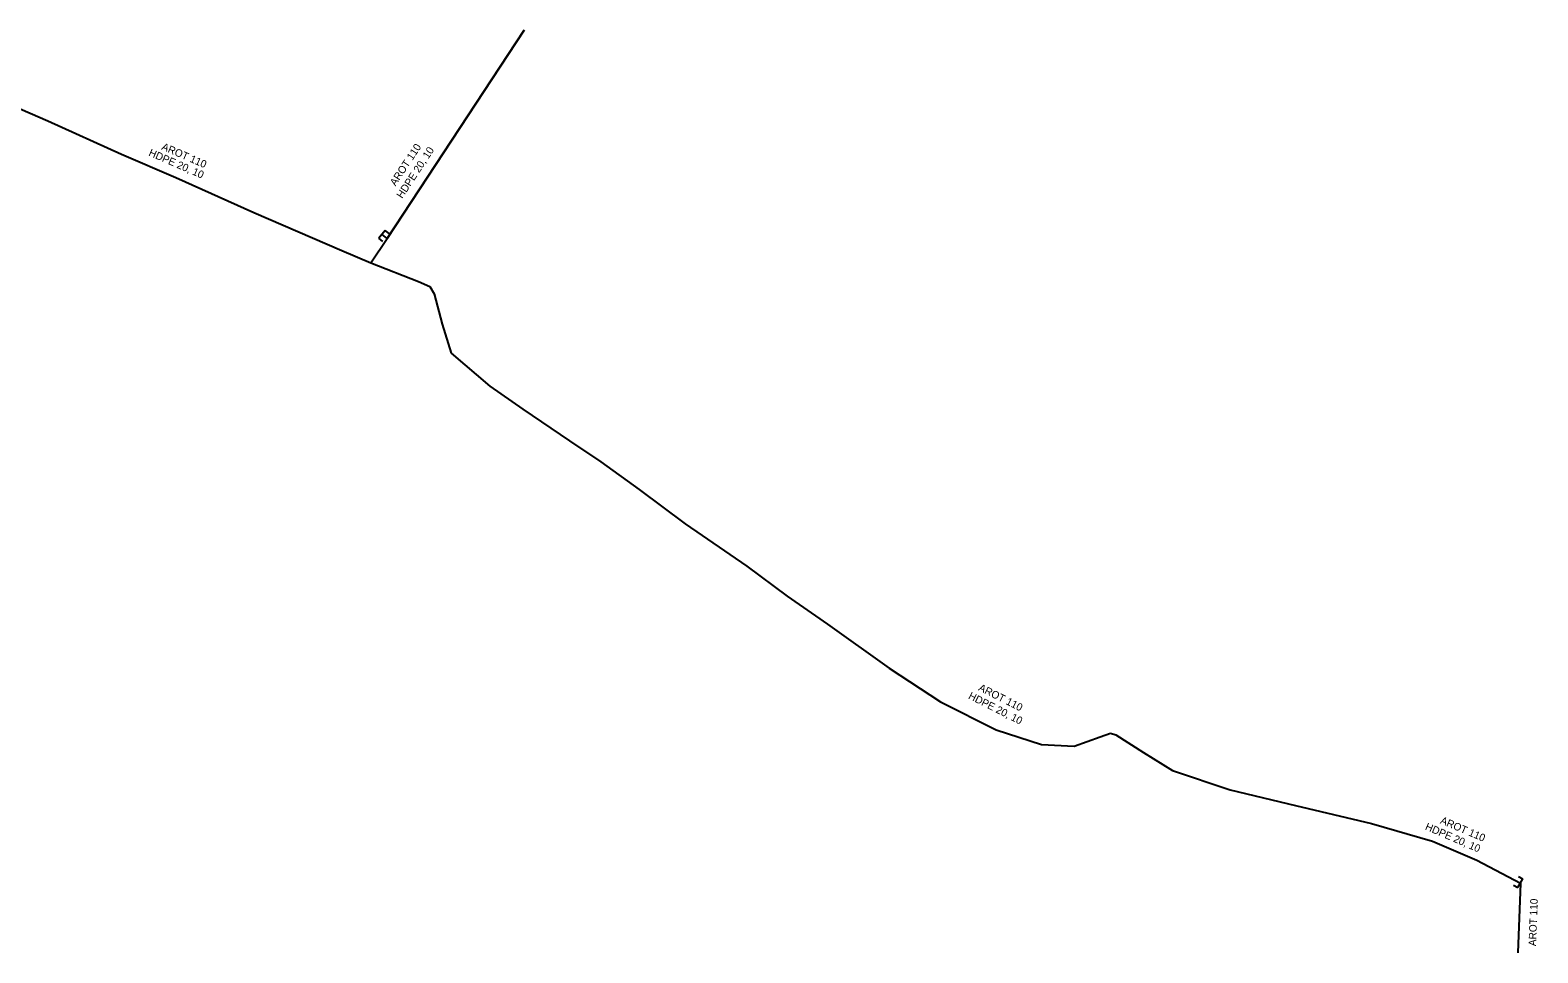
# Model space of a CAD drawing. Extents: x -651943 to -618711, y -1138561 to -1100552.
# Drawn here: x -646943.2 to -646792.9, y -1123369.8 to -1123277.8 of the extents above; entities that cross this region are included whole.
import ezdxf

# ---------------------------------------------------------------- set-up
doc = ezdxf.new("R2010")
doc.units = 0
doc.layers.add('KT trasa', color=7, linetype='Continuous')
doc.layers.add('KT zařízení', color=7, linetype='Continuous')

# ---------------------------------------------------------------- blocks, each defined once
blk = doc.blocks.new('TVREZ_3')
at = {"layer": 'KT zařízení'}
for p, q in [((-0.05, 0.05), (0, 0.05)), ((0, -0.05), (0, 0.05)), ((-0.05, -0.05), (0, -0.05))]:
    blk.add_line(p, q, dxfattribs=at)

msp = doc.modelspace()

# ---------------------------------------------------------------- linework, layer by layer
at = {"layer": 'KT trasa'}
for p, q in [((-646893.93, -1123277.8), (-646907.58, -1123298.57)), ((-646944.94, -1123285.32), (-646941.39, -1123286.86)), ((-646941.39, -1123286.86), (-646934.07, -1123290.16)), ((-646934.07, -1123290.16), (-646928.66, -1123292.51)), ((-646928.66, -1123292.51), (-646920.86, -1123295.98)), ((-646920.86, -1123295.98), (-646912.09, -1123299.79)), ((-646909.21, -1123301.02), (-646907.58, -1123298.57)), ((-646907.58, -1123298.57), (-646908.09, -1123298.17)), ((-646912.09, -1123299.79), (-646909.21, -1123301.02)), ((-646909.21, -1123301.02), (-646904.46, -1123302.87)), ((-646904.46, -1123302.87), (-646903.32, -1123303.36)), ((-646903.32, -1123303.36), (-646902.89, -1123304.09)), ((-646902.89, -1123304.09), (-646902.11, -1123307.14)), ((-646902.11, -1123307.14), (-646901.21, -1123310.02)), ((-646901.21, -1123310.02), (-646897.35, -1123313.32)), ((-646897.35, -1123313.32), (-646894.05, -1123315.6)), ((-646894.05, -1123315.6), (-646889.42, -1123318.75)), ((-646889.42, -1123318.75), (-646886.27, -1123320.87)), ((-646886.27, -1123320.87), (-646882.46, -1123323.63)), ((-646882.46, -1123323.63), (-646877.89, -1123327.03)), ((-646877.89, -1123327.03), (-646871.74, -1123331.27)), ((-646871.74, -1123331.27), (-646867.71, -1123334.26)), ((-646867.71, -1123334.26), (-646863.69, -1123337.04)), ((-646863.69, -1123337.04), (-646857.56, -1123341.42)), ((-646857.56, -1123341.42), (-646852.43, -1123344.79)), ((-646852.43, -1123344.79), (-646846.87, -1123347.6)), ((-646846.87, -1123347.6), (-646842.35, -1123349.06)), ((-646839.12, -1123349.22), (-646836.53, -1123348.28)), ((-646836.53, -1123348.28), (-646835.5, -1123347.92)), ((-646835.5, -1123347.92), (-646834.94, -1123348.09)), ((-646834.94, -1123348.09), (-646832.18, -1123349.83)), ((-646842.35, -1123349.06), (-646839.12, -1123349.22)), ((-646832.18, -1123349.83), (-646829.29, -1123351.63)), ((-646829.29, -1123351.63), (-646823.56, -1123353.58)), ((-646823.56, -1123353.58), (-646817.03, -1123355.12)), ((-646817.03, -1123355.12), (-646809.48, -1123356.94)), ((-646809.48, -1123356.94), (-646803.4, -1123358.69)), ((-646803.4, -1123358.69), (-646798.97, -1123360.6)), ((-646798.97, -1123360.6), (-646794.63, -1123362.88)), ((-646794.63, -1123362.88), (-646794.89, -1123369.83))]:
    msp.add_line(p, q, dxfattribs=at)
at = {"layer": 'KT zařízení'}
for p, q in [((-646907.58, -1123298.57), (-646893.93, -1123277.8)), ((-646944.94, -1123285.32), (-646941.39, -1123286.86)), ((-646941.39, -1123286.86), (-646934.07, -1123290.16)), ((-646934.07, -1123290.16), (-646928.66, -1123292.51)), ((-646928.66, -1123292.51), (-646920.86, -1123295.98)), ((-646920.86, -1123295.98), (-646912.09, -1123299.79)), ((-646909.21, -1123301.02), (-646907.58, -1123298.57)), ((-646907.58, -1123298.57), (-646908.09, -1123298.17)), ((-646912.09, -1123299.79), (-646909.21, -1123301.02)), ((-646909.21, -1123301.02), (-646904.46, -1123302.87)), ((-646904.46, -1123302.87), (-646903.32, -1123303.36)), ((-646903.32, -1123303.36), (-646902.89, -1123304.09)), ((-646902.89, -1123304.09), (-646902.11, -1123307.14)), ((-646902.11, -1123307.14), (-646901.21, -1123310.02)), ((-646901.21, -1123310.02), (-646897.35, -1123313.32)), ((-646897.35, -1123313.32), (-646894.05, -1123315.6)), ((-646894.05, -1123315.6), (-646889.42, -1123318.75)), ((-646889.42, -1123318.75), (-646886.27, -1123320.87)), ((-646886.27, -1123320.87), (-646882.46, -1123323.63)), ((-646882.46, -1123323.63), (-646877.89, -1123327.03)), ((-646877.89, -1123327.03), (-646871.74, -1123331.27)), ((-646871.74, -1123331.27), (-646867.71, -1123334.26)), ((-646867.71, -1123334.26), (-646863.69, -1123337.04)), ((-646863.69, -1123337.04), (-646857.56, -1123341.42)), ((-646857.56, -1123341.42), (-646852.43, -1123344.79)), ((-646852.43, -1123344.79), (-646846.87, -1123347.6)), ((-646846.87, -1123347.6), (-646842.35, -1123349.06)), ((-646839.12, -1123349.22), (-646836.53, -1123348.28)), ((-646836.53, -1123348.28), (-646835.5, -1123347.92)), ((-646835.5, -1123347.92), (-646834.94, -1123348.09)), ((-646834.94, -1123348.09), (-646832.18, -1123349.83)), ((-646842.35, -1123349.06), (-646839.12, -1123349.22)), ((-646832.18, -1123349.83), (-646829.29, -1123351.63)), ((-646829.29, -1123351.63), (-646823.56, -1123353.58)), ((-646823.56, -1123353.58), (-646817.03, -1123355.12)), ((-646817.03, -1123355.12), (-646809.48, -1123356.94)), ((-646809.48, -1123356.94), (-646803.4, -1123358.69)), ((-646803.4, -1123358.69), (-646798.97, -1123360.6)), ((-646798.97, -1123360.6), (-646794.63, -1123362.88))]:
    msp.add_line(p, q, dxfattribs=at)

# ---------------------------------------------------------------- block references
for p, xscale, yscale, rotation in [((-646908.09, -1123298.17), 9.999975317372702, 9.9999753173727, 141.84196420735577), ((-646794.63, -1123362.88), 9.999974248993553, 9.999974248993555, -28.566318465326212)]:
    msp.add_blockref('TVREZ_3', p, dxfattribs=dict(at, xscale=xscale, yscale=yscale, rotation=rotation))

# ---------------------------------------------------------------- texts
for s, rotation, p in [('HDPE 20, 10', 336.5208, (-646931.42, -1123290.29)), ('AROT 110', 336.5208, (-646930.13, -1123289.69)), ('AROT 110', 56.6872, (-646906.75, -1123293.4)), ('HDPE 20, 10', 56.6872, (-646906.08, -1123294.65)), ('HDPE 20, 10', 333.1882, (-646849.72, -1123344.44)), ('AROT 110', 333.1882, (-646848.71, -1123343.62)), ('HDPE 20, 10', 336.6766, (-646804.19, -1123357.51)), ('AROT 110', 336.6766, (-646802.68, -1123356.89)), ('AROT 110', 87.8576, (-646793.07, -1123369.17))]:
    msp.add_text(s, height=0.75, rotation=rotation, dxfattribs=at).set_placement(p)

doc.saveas('drawing.dxf')
